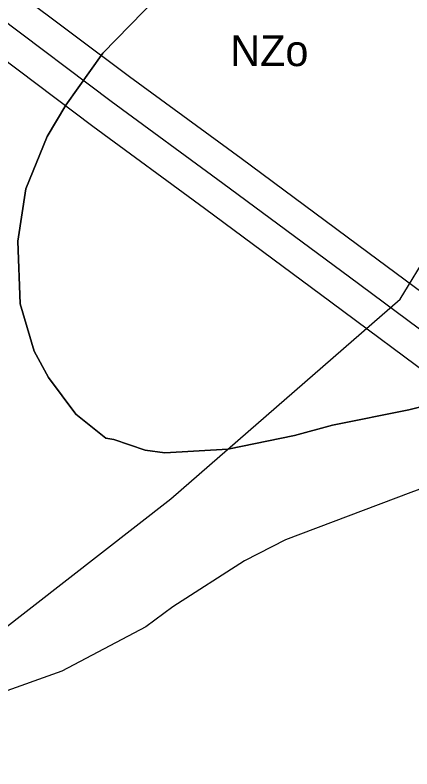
# Model space of a CAD drawing. Extents: x -758499 to -754160, y -1175205 to -1172032.
# Drawn here: x -756063.4 to -755935, y -1173950.7 to -1173706.9 of the extents above; entities that cross this region are included whole.
import ezdxf

# ---------------------------------------------------------------- set-up
doc = ezdxf.new("R2010")
doc.units = 0
for name, color, linetype in [('A041_BPEJ_p', 7, 'Continuous'), ('A051_QAZ_p', 7, 'Continuous'), ('A068_Vodovod_l', 7, 'Continuous'), ('indexy RZV_TYP_1', 7, 'Continuous'), ('LIMITY BP vodovodu', 7, 'Continuous'), ('vrstevnice', 7, 'Continuous')]:
    doc.layers.add(name, color=color, linetype=linetype)

msp = doc.modelspace()

# ---------------------------------------------------------------- linework, layer by layer
at = {"layer": 'A041_BPEJ_p'}
for p, q in [((-756013.71, -1173697.38), (-756035.02, -1173719.25)), ((-756035.02, -1173719.25), (-756013.71, -1173697.38)), ((-756035.02, -1173719.25), (-756046.98, -1173736.1)), ((-756046.98, -1173736.1), (-756035.02, -1173719.25)), ((-756046.98, -1173736.1), (-756052.97, -1173746.23)), ((-756052.97, -1173746.23), (-756046.98, -1173736.1)), ((-756052.97, -1173746.23), (-756059.85, -1173763.12)), ((-756059.85, -1173763.12), (-756052.97, -1173746.23)), ((-756059.85, -1173763.12), (-756062.48, -1173780.03)), ((-756062.48, -1173780.03), (-756059.85, -1173763.12)), ((-756062.48, -1173780.03), (-756061.74, -1173800.36)), ((-756061.74, -1173800.36), (-756062.48, -1173780.03)), ((-756061.74, -1173800.36), (-756057.16, -1173815.63)), ((-756057.16, -1173815.63), (-756061.74, -1173800.36)), ((-756057.16, -1173815.63), (-756052.54, -1173824.13)), ((-756052.54, -1173824.13), (-756057.16, -1173815.63)), ((-756052.54, -1173824.13), (-756043.7, -1173836.04)), ((-756043.7, -1173836.04), (-756052.54, -1173824.13)), ((-755935.99, -1173834.64), (-755908.81, -1173827.62)), ((-755908.81, -1173827.62), (-755935.99, -1173834.64)), ((-756043.7, -1173836.04), (-756033.98, -1173843.73)), ((-756033.98, -1173843.73), (-756043.7, -1173836.04)), ((-755960.61, -1173839.55), (-755935.99, -1173834.64)), ((-755935.99, -1173834.64), (-755960.61, -1173839.55)), ((-755972.92, -1173842.86), (-755960.61, -1173839.55)), ((-755960.61, -1173839.55), (-755972.92, -1173842.86)), ((-756033.98, -1173843.73), (-756031.44, -1173844.17)), ((-756031.44, -1173844.17), (-756033.98, -1173843.73)), ((-755994.57, -1173847.37), (-755972.92, -1173842.86)), ((-755972.92, -1173842.86), (-755994.57, -1173847.37)), ((-756031.44, -1173844.17), (-756021.29, -1173847.62)), ((-756021.29, -1173847.62), (-756031.44, -1173844.17)), ((-756021.29, -1173847.62), (-756014.93, -1173848.51)), ((-756014.93, -1173848.51), (-756021.29, -1173847.62)), ((-756014.93, -1173848.51), (-755994.57, -1173847.37)), ((-755994.57, -1173847.37), (-756014.93, -1173848.51))]:
    msp.add_line(p, q, dxfattribs=at)
at = {"layer": 'A051_QAZ_p'}
for p, q in [((-755938.73, -1173798.75), (-755899.05, -1173733.44)), ((-756013, -1173863.34), (-755938.73, -1173798.75)), ((-756152.25, -1173971.84), (-756013, -1173863.34))]:
    msp.add_line(p, q, dxfattribs=at)
at = {"layer": 'A068_Vodovod_l'}
for p, q in [((-756032.27, -1173734.88), (-756068.78, -1173707.48)), ((-755996.14, -1173761.38), (-756032.27, -1173734.88)), ((-755955.2, -1173791.74), (-755996.14, -1173761.38)), ((-755919.45, -1173818.26), (-755955.2, -1173791.74))]:
    msp.add_line(p, q, dxfattribs=at)
at = {"layer": 'LIMITY BP vodovodu'}
for points in [[(-755737.24, -1173966.34), (-755737.52, -1173966.03), (-755743.8, -1173961.27), (-755751.56, -1173955.53), (-755764.96, -1173945.47), (-755777.83, -1173935.97), (-755788.04, -1173928.39), (-755794.83, -1173923.31), (-755810.74, -1173911.3), (-755854.87, -1173878.89), (-755860.39, -1173874.99), (-755873.42, -1173865.41), (-755890.92, -1173852.32), (-755925.44, -1173826.27), (-755961.16, -1173799.77), (-756002.08, -1173769.43), (-756038.23, -1173742.91), (-756074.78, -1173715.48), (-756098.05, -1173698.08), (-756127.51, -1173676.32), (-756161.52, -1173650.39), (-756182.59, -1173634.69), (-756191.6, -1173628.05), (-756191.87, -1173627.82)], [(-755724.04, -1173951.15), (-755731.82, -1173945.27), (-755739.6, -1173939.49), (-755753.02, -1173929.43), (-755765.93, -1173919.89), (-755776.1, -1173912.35), (-755782.81, -1173907.33), (-755798.8, -1173895.26), (-755843.19, -1173862.65), (-755848.69, -1173858.77), (-755861.5, -1173849.35), (-755878.9, -1173836.34), (-755913.46, -1173810.25), (-755949.24, -1173783.71), (-755990.2, -1173753.33), (-756026.31, -1173726.85), (-756062.78, -1173699.48), (-756086.13, -1173682.02)]]:
    msp.add_lwpolyline(points, dxfattribs=at)
at = {"layer": 'vrstevnice'}
for p, q in [((-755920.89, -1173855.88), (-755935.31, -1173861.32)), ((-755920.89, -1173855.88), (-755935.31, -1173861.32)), ((-755935.31, -1173861.32), (-755975.87, -1173876.62)), ((-755935.31, -1173861.32), (-755975.87, -1173876.62)), ((-755975.87, -1173876.62), (-755989.14, -1173883.43)), ((-755975.87, -1173876.62), (-755989.14, -1173883.43)), ((-755989.14, -1173883.43), (-756012.38, -1173898.27)), ((-755989.14, -1173883.43), (-756012.38, -1173898.27)), ((-756012.38, -1173898.27), (-756021.04, -1173904.76)), ((-756012.38, -1173898.27), (-756021.04, -1173904.76)), ((-756021.04, -1173904.76), (-756048.3, -1173919.13)), ((-756021.04, -1173904.76), (-756048.3, -1173919.13)), ((-756048.3, -1173919.13), (-756069.56, -1173926.69)), ((-756048.3, -1173919.13), (-756069.56, -1173926.69))]:
    msp.add_line(p, q, dxfattribs=at)

# ---------------------------------------------------------------- texts
at = {"layer": 'indexy RZV_TYP_1'}
msp.add_text('NZo', height=10, dxfattribs=at).set_placement((-755993.72, -1173723.42))

doc.saveas('drawing.dxf')
